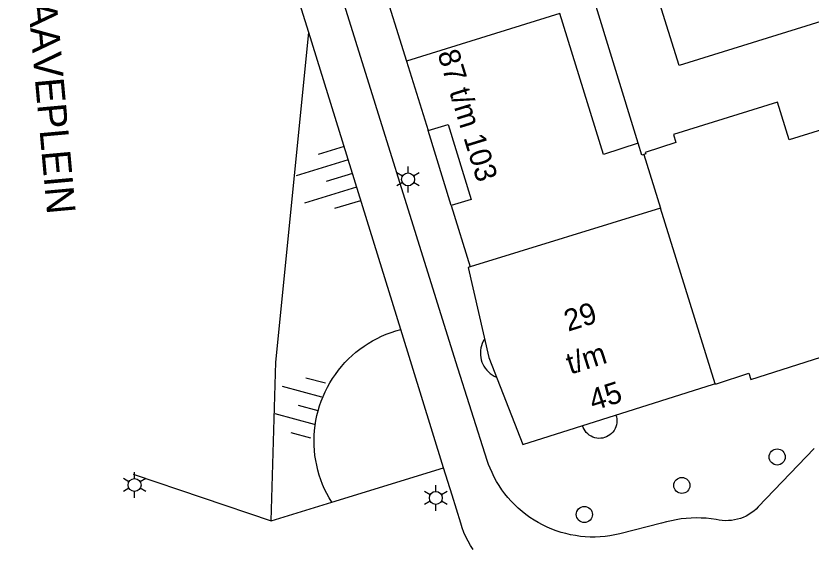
# Model space of a CAD drawing. Extents: x 122462 to 123306, y 485548 to 486417.
# Drawn here: x 122672.6 to 122727.9, y 485856.6 to 485893.5 of the extents above; entities that cross this region are included whole.
import ezdxf

# ---------------------------------------------------------------- set-up
doc = ezdxf.new("R2010")
doc.units = 0
for name, color, linetype in [('B-WE-IE-MEUBILAIR_WEGMEUBILAIR_VERKEERSBORD-S', 7, 'Continuous'), ('Level 1', 7, 'Continuous'), ('Level 10', 7, 'Continuous'), ('Level 11', 7, 'Continuous'), ('Level 17', 7, 'Continuous'), ('Level 19', 7, 'Continuous'), ('Level 2', 7, 'Continuous'), ('Level 22', 7, 'Continuous'), ('Level 4', 7, 'Continuous'), ('Level 50', 7, 'Continuous'), ('Level 53', 7, 'Continuous'), ('Level 57', 7, 'Continuous'), ('N-WE-GR-BOOM_DOORWORTELBARE RUIMTE-G', 7, 'Continuous')]:
    doc.layers.add(name, color=color, linetype=linetype)

msp = doc.modelspace()

# ---------------------------------------------------------------- linework, layer by layer
at = {"layer": 'Level 1'}
for points in [[(122695.939, 485902.691), (122698.003, 485896.075), (122699.795, 485890.331)], [(122737.289, 485893.955), (122740.339, 485884.181), (122737.882, 485883.414), (122737.452, 485884.79), (122733.686, 485883.614), (122732.684, 485886.823), (122726.415, 485884.866), (122725.594, 485887.497), (122718.359, 485885.239), (122718.533, 485884.68), (122716.39, 485883.999), (122716.428, 485883.886), (122716.294, 485883.843)], [(122715.899, 485884.631), (122713.499, 485883.862), (122710.451, 485893.656)], [(122699.795, 485890.331), (122701.293, 485885.529), (122702.679, 485885.927), (122704.291, 485880.711), (122702.905, 485880.313), (122704.23, 485876.033)], [(122721.249, 485867.901), (122721.34, 485867.91), (122723.61, 485868.642), (122723.749, 485868.199), (122730.269, 485870.299), (122730.37, 485869.999), (122737.259, 485872.16), (122737.166, 485872.466), (122740.722, 485873.58), (122750.259, 485876.569), (122750.165, 485876.879), (122754.35, 485878.189), (122754.529, 485877.559), (122759.482, 485879.109), (122761.4, 485879.709), (122761.301, 485880.031), (122770.958, 485883.053), (122770.989, 485882.949), (122773.66, 485883.789), (122774.189, 485883.709), (122781.029, 485885.85), (122780.835, 485886.479), (122783.11, 485887.189)], [(122716.294, 485883.843), (122716.16, 485883.801), (122715.899, 485884.631)], [(122704.23, 485876.033), (122704.069, 485875.986), (122705.51, 485869.725), (122707.887, 485863.688), (122721.15, 485867.89), (122721.249, 485867.901)]]:
    msp.add_lwpolyline(points, dxfattribs=at)
at = {"layer": 'Level 10'}
msp.add_lwpolyline([(122702.905, 485880.313), (122701.293, 485885.529), (122702.679, 485885.927), (122704.291, 485880.711), (122702.905, 485880.313)], dxfattribs=at)
at = {"layer": 'Level 11'}
for points in [[(122705.215, 485871.005), (122705.132, 485870.862), (122705.063, 485870.712), (122705.008, 485870.556), (122704.967, 485870.396), (122704.942, 485870.233), (122704.931, 485870.068), (122704.936, 485869.903), (122704.955, 485869.739), (122704.99, 485869.578), (122705.04, 485869.42), (122705.103, 485869.268), (122705.181, 485869.122), (122705.272, 485868.984), (122705.374, 485868.855), (122705.489, 485868.736), (122705.614, 485868.628), (122705.748, 485868.531), (122705.89, 485868.448), (122706.04, 485868.378)], [(122714.352, 485865.736), (122714.391, 485865.602), (122714.414, 485865.465), (122714.421, 485865.325), (122714.413, 485865.186), (122714.388, 485865.049), (122714.348, 485864.915), (122714.293, 485864.787), (122714.224, 485864.666), (122714.141, 485864.554), (122714.046, 485864.452), (122713.94, 485864.361), (122713.825, 485864.283), (122713.701, 485864.219), (122713.571, 485864.169), (122713.435, 485864.135), (122713.297, 485864.116), (122713.158, 485864.113), (122713.019, 485864.126), (122712.883, 485864.155), (122712.75, 485864.2), (122712.624, 485864.259), (122712.505, 485864.332), (122712.396, 485864.418), (122712.297, 485864.516), (122712.21, 485864.625), (122712.136, 485864.743), (122712.075, 485864.869), (122712.03, 485865.001)]]:
    msp.add_lwpolyline(points, dxfattribs=at)
at = {"layer": 'Level 17'}
for points in [[(122709.888, 485857.806), (122709.572, 485857.941), (122709.261, 485858.089), (122708.958, 485858.252), (122708.662, 485858.428), (122708.375, 485858.616), (122708.096, 485858.818), (122707.826, 485859.031), (122707.565, 485859.256), (122707.316, 485859.493), (122707.076, 485859.74), (122706.848, 485859.998), (122706.632, 485860.265), (122706.428, 485860.542), (122706.236, 485860.828), (122706.057, 485861.122), (122705.891, 485861.423), (122705.739, 485861.732), (122705.6, 485862.047), (122705.5, 485862.303), (122705.408, 485862.563), (122703.23, 485869.439), (122694.91, 485896.113)], [(122690.38, 485858.369), (122690.7, 485869.409), (122692.989, 485892.335)], [(122694.59, 485859.669), (122694.411, 485859.968), (122694.246, 485860.275), (122694.094, 485860.588), (122693.955, 485860.908), (122693.831, 485861.234), (122693.721, 485861.564), (122693.626, 485861.899), (122693.545, 485862.238), (122693.479, 485862.58), (122693.428, 485862.925), (122693.392, 485863.272), (122693.371, 485863.62), (122693.365, 485863.968), (122693.375, 485864.316), (122693.399, 485864.664), (122693.439, 485865.01), (122693.494, 485865.354), (122693.563, 485865.695), (122693.648, 485866.034), (122693.748, 485866.371), (122693.862, 485866.703), (122693.991, 485867.03), (122694.135, 485867.351), (122694.292, 485867.666), (122694.463, 485867.973), (122694.647, 485868.272), (122694.845, 485868.564), (122695.054, 485868.846), (122695.276, 485869.118), (122695.51, 485869.381), (122695.755, 485869.633), (122696.011, 485869.874), (122696.277, 485870.104), (122696.553, 485870.322), (122696.839, 485870.527), (122697.133, 485870.72), (122697.435, 485870.9), (122697.745, 485871.066), (122698.062, 485871.218), (122698.385, 485871.357), (122698.714, 485871.481), (122699.048, 485871.59), (122699.387, 485871.685)], [(122728.147, 485863.408), (122724.252, 485859.341), (122724.101, 485859.191), (122723.94, 485859.053), (122723.77, 485858.926), (122723.591, 485858.811), (122723.404, 485858.709), (122723.211, 485858.62), (122723.012, 485858.545), (122722.808, 485858.484), (122722.601, 485858.438), (122722.391, 485858.406), (122722.179, 485858.39), (122721.966, 485858.388), (122721.754, 485858.401), (122721.543, 485858.428), (122721.335, 485858.471), (122720.989, 485858.52), (122720.642, 485858.554), (122720.293, 485858.573), (122719.944, 485858.578), (122719.595, 485858.569), (122719.246, 485858.544), (122718.899, 485858.506), (122718.554, 485858.453), (122718.211, 485858.385), (122717.872, 485858.304), (122717.536, 485858.208), (122714.617, 485857.471), (122714.281, 485857.397), (122713.942, 485857.337), (122713.601, 485857.293), (122713.258, 485857.264), (122712.914, 485857.25), (122712.57, 485857.252), (122712.226, 485857.268), (122711.884, 485857.3), (122711.543, 485857.347), (122711.205, 485857.41), (122710.869, 485857.487), (122710.538, 485857.578), (122710.21, 485857.685), (122709.888, 485857.806)], [(122704.417, 485856.375), (122704.24, 485856.664), (122704.076, 485856.962), (122703.926, 485857.266), (122703.789, 485857.577), (122703.667, 485857.894), (122703.559, 485858.216), (122702.96, 485860.151), (122702.366, 485862.069)]]:
    msp.add_lwpolyline(points, dxfattribs=at)
at = {"layer": 'Level 19'}
msp.add_lwpolyline([(122715.899, 485884.631), (122712.694, 485895.07), (122716.093, 485896.131)], dxfattribs=at)
at = {"layer": 'Level 2'}
msp.add_lwpolyline([(122745.957, 485905.45), (122747.928, 485899.135), (122718.763, 485890.034), (122716.792, 485896.349)], dxfattribs=at)
at = {"layer": 'Level 22'}
for p, q in [((122692.989, 485892.335), (122691.95, 485895.69)), ((122699.387, 485871.685), (122692.989, 485892.335)), ((122702.366, 485862.069), (122699.387, 485871.685)), ((122694.59, 485859.669), (122702.366, 485862.069)), ((122680.79, 485861.619), (122690.38, 485858.369)), ((122690.38, 485858.369), (122694.59, 485859.669))]:
    msp.add_line(p, q, dxfattribs=at)
at = {"layer": 'Level 4'}
for p, q in [((122710.451, 485893.656), (122699.795, 485890.331)), ((122716.294, 485883.843), (122717.449, 485880.126)), ((122717.449, 485880.126), (122704.23, 485876.033)), ((122721.249, 485867.901), (122717.449, 485880.126))]:
    msp.add_line(p, q, dxfattribs=at)
at = {"layer": 'Level 50'}
for p, q in [((122699.9, 485882.569), (122699.9, 485883.019)), ((122699.51, 485882.344), (122699.12, 485882.569)), ((122700.679, 485882.569), (122700.289, 485882.344)), ((122699.51, 485881.894), (122699.12, 485881.669)), ((122700.679, 485881.669), (122700.289, 485881.894)), ((122699.9, 485881.219), (122699.9, 485881.669)), ((122680.49, 485861.094), (122680.1, 485861.319)), ((122680.88, 485861.319), (122680.88, 485861.769)), ((122681.659, 485861.319), (122681.269, 485861.094)), ((122701.83, 485860.419), (122701.83, 485860.869)), ((122680.49, 485860.644), (122680.1, 485860.419)), ((122680.88, 485859.969), (122680.88, 485860.419)), ((122681.659, 485860.419), (122681.269, 485860.644)), ((122701.44, 485860.194), (122701.05, 485860.419)), ((122702.609, 485860.419), (122702.219, 485860.194)), ((122701.44, 485859.744), (122701.05, 485859.519)), ((122702.609, 485859.519), (122702.219, 485859.744)), ((122701.83, 485859.069), (122701.83, 485859.519))]:
    msp.add_line(p, q, dxfattribs=at)
for centre in [(122699.9, 485882.119), (122680.88, 485860.869), (122701.83, 485859.969)]:
    msp.add_circle(centre, 0.45, dxfattribs=at)
at = {"layer": 'Level 53'}
for centre in [(122725.57, 485862.819), (122718.94, 485860.839), (122712.16, 485858.819)]:
    msp.add_circle(centre, 0.56, dxfattribs=at)
at = {"layer": 'Level 57'}
for p, q in [((122695.452, 485884.413), (122693.638, 485883.86)), ((122695.74, 485883.47), (122692.112, 485882.363)), ((122696.028, 485882.527), (122694.214, 485881.973)), ((122696.315, 485881.583), (122692.687, 485880.477)), ((122696.603, 485880.64), (122694.789, 485880.087)), ((122694.158, 485867.94), (122692.795, 485868.305)), ((122693.903, 485866.988), (122691.177, 485867.718)), ((122693.648, 485866.035), (122692.285, 485866.4)), ((122693.392, 485865.083), (122690.667, 485865.813)), ((122693.137, 485864.13), (122691.775, 485864.495))]:
    msp.add_line(p, q, dxfattribs=at)

# ---------------------------------------------------------------- texts
at = {"layer": 'B-WE-IE-MEUBILAIR_WEGMEUBILAIR_VERKEERSBORD-S'}
for s, rotation, p in [('87 t/m 103', 287.1737, (122701.931, 485890.891)), ('29', 17.6377, (122711.029, 485871.525)), ('t/m', 17.6377, (122711.187, 485868.543)), ('45', 17.6377, (122712.78, 485866.017))]:
    msp.add_text(s, height=1.5, rotation=rotation, dxfattribs=at).set_placement(p)
at = {"layer": 'N-WE-GR-BOOM_DOORWORTELBARE RUIMTE-G'}
msp.add_text('BOERHAAVEPLEIN', height=2, rotation=275.1695, dxfattribs=at).set_placement((122672.609, 485903.904))

doc.saveas('drawing.dxf')
